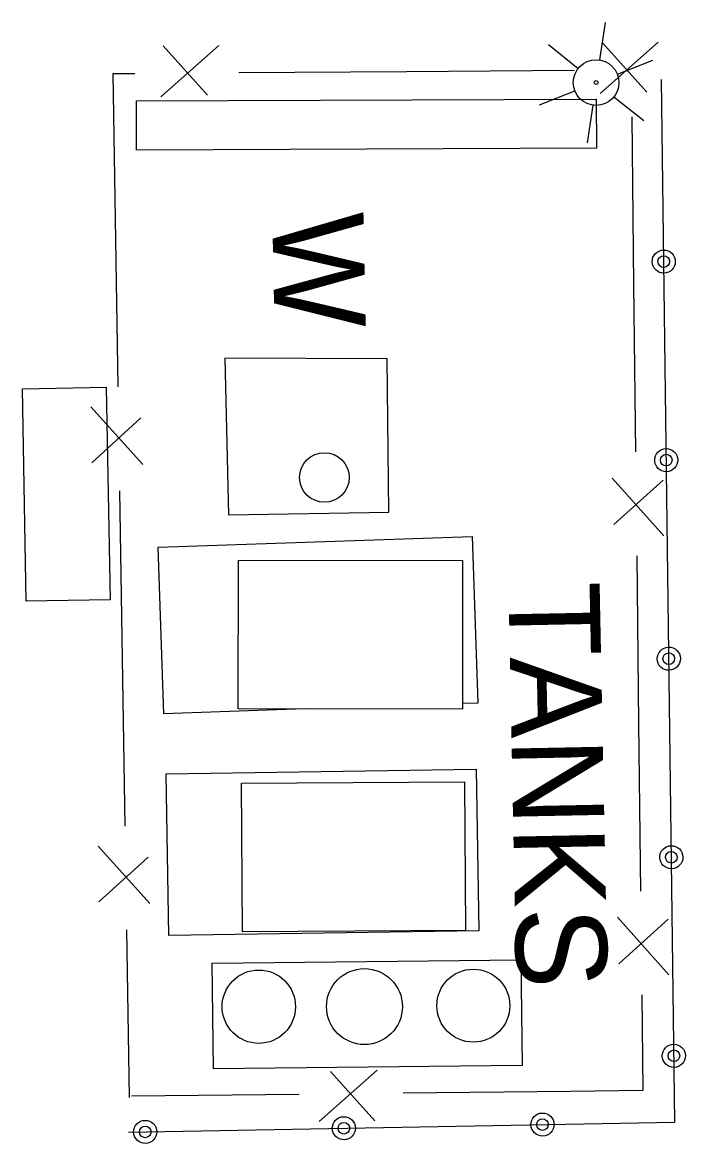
# Model space of a CAD drawing. Extents: x 589250 to 1188077, y 162953 to 363065.
# Drawn here: x 593619.2 to 593662.8, y 186474.5 to 186548.3 of the extents above; entities that cross this region are included whole.
import ezdxf

# ---------------------------------------------------------------- set-up
doc = ezdxf.new("R2010")
doc.units = 0
for name, color, linetype in [('E_AREA', 7, 'Continuous'), ('E_BLD', 7, 'Continuous'), ('E_BMGRD_P', 7, 'Continuous'), ('E_FEN_P', 7, 'Continuous'), ('E_LTG', 7, 'Continuous'), ('E_MISCPROP_Solid', 7, 'Continuous'), ('E_MISCPROP_Text', 7, 'Continuous'), ('E_WAL', 7, 'Continuous'), ('E_WAL_Text', 7, 'Continuous')]:
    doc.layers.add(name, color=color, linetype=linetype)

msp = doc.modelspace()

# ---------------------------------------------------------------- linework, layer by layer
at = {"layer": 'E_AREA'}
for p, q in [((593626.661, 186543.117), (593656.903, 186543.242)), ((593626.674, 186539.883), (593626.661, 186543.117)), ((593656.903, 186543.242), (593656.916, 186540.008)), ((593656.916, 186540.008), (593626.674, 186539.883)), ((593619.168, 186524.184), (593624.685, 186524.281)), ((593624.685, 186524.281), (593624.93, 186510.299)), ((593619.412, 186510.202), (593619.168, 186524.184)), ((593628.085, 186513.766), (593648.736, 186514.468)), ((593648.736, 186514.468), (593649.108, 186503.508)), ((593628.457, 186502.806), (593628.085, 186513.766)), ((593624.93, 186510.299), (593619.412, 186510.202)), ((593637.736, 186503.122), (593628.457, 186502.806)), ((593649.108, 186503.508), (593648.1, 186503.474)), ((593628.63, 186498.858), (593649.015, 186499.166)), ((593628.79, 186488.22), (593628.63, 186498.858)), ((593649.015, 186499.166), (593649.176, 186488.527)), ((593649.176, 186488.527), (593628.79, 186488.22)), ((593631.65, 186486.389), (593651.948, 186486.613)), ((593631.727, 186479.446), (593631.65, 186486.389)), ((593651.948, 186486.613), (593652.025, 186479.67)), ((593652.025, 186479.67), (593631.727, 186479.446))]:
    msp.add_line(p, q, dxfattribs=at)
at = {"layer": 'E_BLD'}
for p, q in [((593633.351, 186503.131), (593633.371, 186512.908)), ((593633.371, 186512.908), (593648.118, 186512.878)), ((593648.118, 186512.878), (593648.099, 186503.101)), ((593648.099, 186503.101), (593633.351, 186503.131)), ((593633.58, 186498.241), (593648.245, 186498.328)), ((593633.638, 186488.462), (593633.58, 186498.241)), ((593648.245, 186498.328), (593648.302, 186488.549)), ((593648.302, 186488.549), (593633.638, 186488.462))]:
    msp.add_line(p, q, dxfattribs=at)
at = {"layer": 'E_BMGRD_P'}
for p, q in [((593662.066, 186475.936), (593661.189, 186544.522)), ((593626.154, 186475.274), (593662.066, 186475.936))]:
    msp.add_line(p, q, dxfattribs=at)
for centre, major_axis in [((593661.342, 186532.549), (0.761, 0.014)), ((593661.342, 186532.549), (0.383, 0.007)), ((593661.509, 186519.487), (0.761, 0.014)), ((593661.509, 186519.487), (0.383, 0.007)), ((593661.676, 186506.425), (0.761, 0.014)), ((593661.676, 186506.425), (0.383, 0.007)), ((593661.843, 186493.363), (0.761, 0.014)), ((593661.843, 186493.363), (0.383, 0.007)), ((593662.011, 186480.301), (0.761, 0.014)), ((593662.01, 186480.301), (0.383, 0.007)), ((593653.369, 186475.776), (0.761, 0.014)), ((593627.243, 186475.294), (0.761, 0.014)), ((593627.243, 186475.295), (0.383, 0.007)), ((593640.306, 186475.535), (0.761, 0.014)), ((593640.306, 186475.535), (0.383, 0.007)), ((593653.369, 186475.776), (0.383, 0.007))]:
    msp.add_ellipse(centre, major_axis=major_axis, ratio=0.999853, dxfattribs=at)
at = {"layer": 'E_FEN_P'}
for p, q in [((593628.275, 186543.399), (593632.093, 186546.772)), ((593628.427, 186546.746), (593631.341, 186543.49)), ((593657.164, 186543.605), (593660.982, 186546.978)), ((593657.316, 186546.952), (593660.23, 186543.696)), ((593625.127, 186544.921), (593626.567, 186544.932)), ((593625.28, 186535.332), (593625.127, 186544.921)), ((593633.395, 186544.981), (593644.425, 186545.059)), ((593644.425, 186545.059), (593655.455, 186545.138)), ((593659.237, 186542.083), (593659.363, 186531.053)), ((593625.456, 186524.302), (593625.28, 186535.332)), ((593659.363, 186531.053), (593659.488, 186520.023)), ((593627.083, 186519.197), (593623.676, 186522.985)), ((593623.735, 186519.319), (593626.965, 186522.262)), ((593657.962, 186518.308), (593661.352, 186514.505)), ((593661.31, 186518.171), (593658.067, 186515.243)), ((593625.741, 186506.446), (593625.565, 186517.475)), ((593659.566, 186513.195), (593659.692, 186502.166)), ((593625.917, 186495.417), (593625.741, 186506.446)), ((593659.692, 186502.166), (593659.818, 186491.136)), ((593627.544, 186490.311), (593624.138, 186494.099)), ((593624.196, 186490.433), (593627.426, 186493.376)), ((593658.292, 186489.42), (593661.681, 186485.617)), ((593661.639, 186489.283), (593658.396, 186486.355)), ((593626.202, 186477.56), (593626.026, 186488.589)), ((593659.895, 186484.308), (593659.967, 186478.01)), ((593642.491, 186479.364), (593638.686, 186475.977)), ((593642.352, 186476.017), (593639.425, 186479.261)), ((593655.235, 186477.958), (593644.205, 186477.838)), ((593659.967, 186478.01), (593655.235, 186477.958)), ((593637.377, 186477.763), (593626.347, 186477.642))]:
    msp.add_line(p, q, dxfattribs=at)
at = {"layer": 'E_LTG'}
for p, q in [((593657.492, 186548.284), (593657.12, 186545.812)), ((593653.769, 186546.821), (593655.724, 186545.263)), ((593658.293, 186544.877), (593660.62, 186545.791)), ((593653.175, 186542.865), (593655.501, 186543.779)), ((593656.675, 186542.845), (593656.303, 186540.373)), ((593658.071, 186543.394), (593660.026, 186541.836))]:
    msp.add_line(p, q, dxfattribs=at)
for radius in [1.5, 0.125]:
    msp.add_circle((593656.897, 186544.328), radius, dxfattribs=at)
at = {"layer": 'E_MISCPROP_Solid'}
for centre, radius in [((593639.026, 186518.347), 1.631), ((593634.714, 186483.532), 2.413), ((593641.66, 186483.537), 2.496), ((593648.819, 186483.6), 2.399)]:
    msp.add_circle(centre, radius, dxfattribs=at)
at = {"layer": 'E_WAL'}
for p, q in [((593632.472, 186526.186), (593632.71, 186515.892)), ((593643.161, 186526.158), (593632.472, 186526.186)), ((593643.26, 186516.066), (593643.161, 186526.158)), ((593632.71, 186515.892), (593643.26, 186516.066))]:
    msp.add_line(p, q, dxfattribs=at)

# ---------------------------------------------------------------- texts
at = {"layer": 'E_MISCPROP_Text'}
msp.add_text('TANKS', height=6, rotation=271.14065, dxfattribs=at).set_placement((593651.125, 186511.422))
at = {"layer": 'E_WAL_Text'}
msp.add_text('W', height=6, rotation=271.14065, dxfattribs=at).set_placement((593635.595, 186535.719))

doc.saveas('drawing.dxf')
